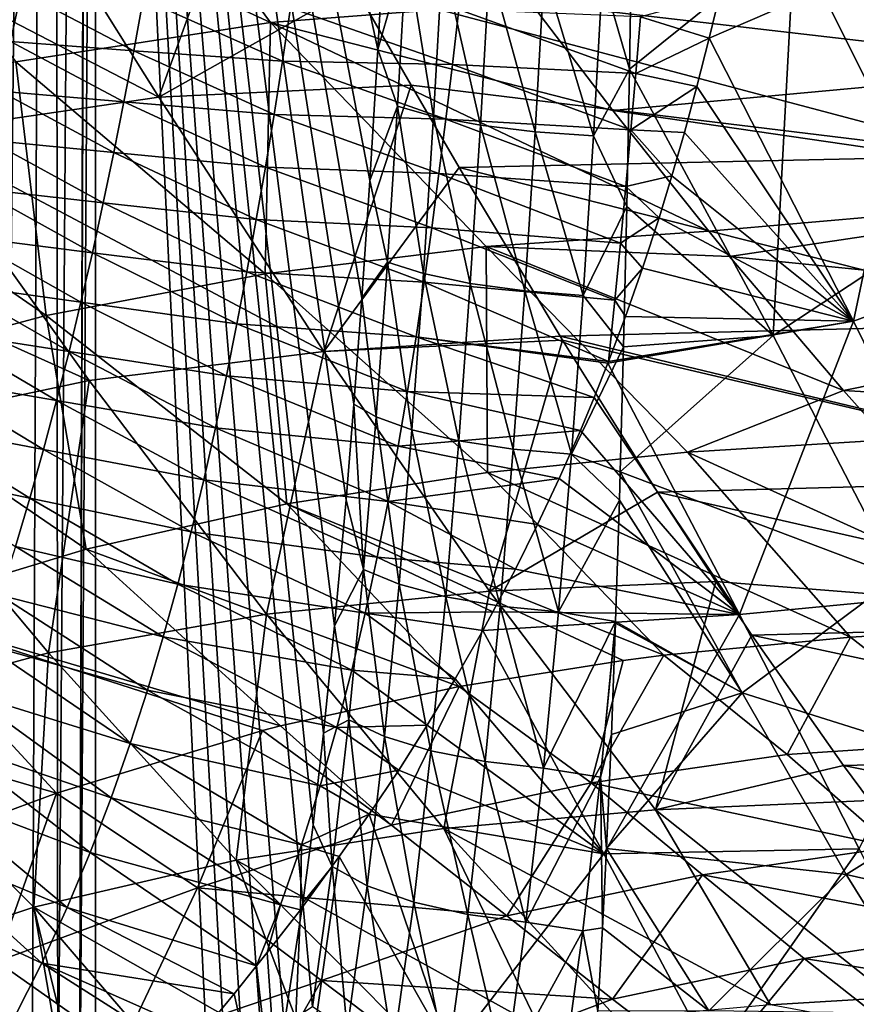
# Model space of a CAD drawing. Header units: metres. Extents: x -105 to 105, y -117 to 62.
# Tile 322 of 382: x 24.43 to 30.14, y -13.94 to -7.22. Entities that reach past the tile are written whole.
import ezdxf

# ---------------------------------------------------------------- set-up
doc = ezdxf.new("R2010")
doc.units = ezdxf.units.M
doc.layers.add('solid_509432_AD150_SW0001_01', color=7, linetype='CONTINUOUS')

msp = doc.modelspace()

# ---------------------------------------------------------------- linework, layer by layer
at = {"layer": 'solid_509432_AD150_SW0001_01'}
for points in [[(24.247339, 18.997387, 3.718871), (24.659927, 18.974371, 4.334177), (24.314623, -14.112685, 3.801828)], [(24.659927, 18.974371, 4.334177), (24.513519, -14.56144, 4.082162), (24.314623, -14.112685, 3.801828)], [(24.659927, 18.974371, 4.334177), (24.687784, -15.03554, 4.388218), (24.513519, -14.56144, 4.082162)], [(24.659927, 18.974371, 4.334177), (24.933788, 18.948616, 5.022625), (24.687784, -15.03554, 4.388218)], [(24.933788, 18.948616, 5.022625), (24.832441, -15.527455, 4.715539), (24.687784, -15.03554, 4.388218)], [(24.933788, 18.948616, 5.022625), (24.93881, 18.947937, 5.040775), (24.832441, -15.527455, 4.715539)], [(24.93881, 18.947937, 5.040775), (24.943733, 18.947256, 5.058951), (24.832441, -15.527455, 4.715539)], [(24.832441, -15.527455, 4.715539), (24.943733, 18.947256, 5.058951), (24.943733, 1.45925, 5.058951)], [(24.832441, -15.527455, 4.715539), (24.943733, 1.45925, 5.058951), (24.943733, -16.028759, 5.058951)], [(25.778952, -15.805545, 8.176036), (24.943733, -16.028759, 5.058951), (24.943733, 1.45925, 5.058951)], [(25.895687, -15.508703, 8.611695), (25.778952, -15.805545, 8.176036), (24.943733, 1.45925, 5.058951)], [(26.004684, -15.151433, 9.018476), (25.895687, -15.508703, 8.611695), (24.943733, 1.45925, 5.058951)], [(26.114771, -14.694721, 9.429327), (26.004684, -15.151433, 9.018476), (24.943733, 1.45925, 5.058951)], [(26.231422, -14.087435, 9.864674), (26.114771, -14.694721, 9.429327), (24.943733, 1.45925, 5.058951)], [(26.359917, -13.250351, 10.344225), (26.231422, -14.087435, 9.864674), (24.943733, 1.45925, 5.058951)], [(26.429111, -12.717813, 10.602464), (26.359917, -13.250351, 10.344225), (24.943733, 1.45925, 5.058951)], [(26.501348, -12.093252, 10.872055), (26.429111, -12.717813, 10.602464), (24.943733, 1.45925, 5.058951)], [(26.576569, -11.360358, 11.152777), (26.501348, -12.093252, 10.872055), (24.943733, 1.45925, 5.058951)], [(26.654648, -10.500902, 11.444173), (26.576569, -11.360358, 11.152777), (24.943733, 1.45925, 5.058951)], [(26.708025, -9.848174, 11.643378), (26.654648, -10.500902, 11.444173), (24.943733, 1.45925, 5.058951)], [(26.762272, -9.124187, 11.845836), (26.708025, -9.848174, 11.643378), (24.943733, 1.45925, 5.058951)], [(26.817308, -8.319231, 12.051229), (26.762272, -9.124187, 11.845836), (24.943733, 1.45925, 5.058951)], [(26.87257, -7.424845, 12.257475), (26.817308, -8.319231, 12.051229), (24.943733, 1.45925, 5.058951)], [(26.926561, -6.455639, 12.458967), (26.87257, -7.424845, 12.257475), (24.943733, 1.45925, 5.058951)], [(24.912556, -5.581485, -12.297625), (23.179106, -5.875553, -12.277843), (26.140093, -7.240955, -11.495845)], [(24.912556, -5.581485, -12.297625), (26.140093, -7.240955, -11.495845), (27.91234, -7.104265, -11.529816)], [(23.179106, -5.875553, -12.277843), (24.401459, -7.510242, -11.472108), (26.140093, -7.240955, -11.495845)], [(24.251904, -5.955356, -15.313056), (26.063683, -5.855721, -15.315308), (25.375866, -7.751389, -14.58746)], [(25.375866, -7.751389, -14.58746), (26.063683, -5.855721, -15.315308), (26.711332, -6.998131, -14.882732)], [(22.486572, -6.252821, -15.307288), (24.251904, -5.955356, -15.313056), (25.375866, -7.751389, -14.58746)], [(30.991915, -6.136744, 13.342128), (30.700216, -8.635077, 12.676415), (29.716213, -6.651552, 13.379395)], [(22.486572, -6.252821, -15.307288), (25.375866, -7.751389, -14.58746), (23.693811, -7.99663, -14.583633)], [(27.067966, -6.739946, 12.780002), (26.87257, -7.424845, 12.257475), (26.926561, -6.455639, 12.458967)], [(27.91234, -7.104265, -11.529816), (31.703619, -7.543305, -11.282749), (31.14443, -6.648873, -11.786698)], [(28.588461, -7.561151, 13.351109), (29.716213, -6.651552, 13.379395), (29.569454, -9.378055, 12.669567)], [(28.6028, -6.724628, 13.528377), (29.716213, -6.651552, 13.379395), (28.588461, -7.561151, 13.351109)], [(29.569454, -9.378055, 12.669567), (29.716213, -6.651552, 13.379395), (30.700216, -8.635077, 12.676415)], [(29.133053, -7.348955, 16.309488), (30.11698, -9.279971, 15.733515), (30.664425, -6.686245, 16.249662)], [(29.202406, -7.057682, 16.354784), (29.133053, -7.348955, 16.309488), (30.664425, -6.686245, 16.249662)], [(30.11698, -9.279971, 15.733515), (31.633417, -8.723584, 15.646449), (30.664425, -6.686245, 16.249662)], [(27.067966, -6.739946, 12.780002), (27.006508, -7.812159, 12.550634), (26.87257, -7.424845, 12.257475)], [(27.25181, -7.882557, 12.859963), (27.006508, -7.812159, 12.550634), (27.067966, -6.739946, 12.780002)], [(27.313629, -6.802713, 13.090681), (27.25181, -7.882557, 12.859963), (27.067966, -6.739946, 12.780002)], [(28.4056, -6.920795, 13.506411), (28.6028, -6.724628, 13.528377), (28.588461, -7.561151, 13.351109)], [(27.572231, -7.942511, 13.09352), (27.25181, -7.882557, 12.859963), (27.313629, -6.802713, 13.090681)], [(27.634359, -6.856167, 13.325388), (27.572231, -7.942511, 13.09352), (27.313629, -6.802713, 13.090681)], [(27.944872, -7.987735, 13.234612), (27.572231, -7.942511, 13.09352), (27.634359, -6.856167, 13.325388)], [(28.007233, -6.896488, 13.467346), (27.944872, -7.987735, 13.234612), (27.634359, -6.856167, 13.325388)], [(28.3431, -8.014997, 13.273152), (27.944872, -7.987735, 13.234612), (28.007233, -6.896488, 13.467346)], [(28.4056, -6.920795, 13.506411), (28.3431, -8.014997, 13.273152), (28.007233, -6.896488, 13.467346)], [(28.4056, -6.920795, 13.506411), (28.588461, -7.561151, 13.351109), (28.3431, -8.014997, 13.273152)], [(24.365026, -7.372165, 19.240442), (24.436352, -7.029585, 19.279219), (23.80459, -6.98929, 20.421886)], [(26.711332, -6.998131, -14.882732), (30.48715, -6.935239, -14.914065), (31.058466, -8.151761, -14.35322)], [(25.205456, -7.434329, 18.224886), (24.436352, -7.029585, 19.279219), (24.365026, -7.372165, 19.240442)], [(25.205456, -7.434329, 18.224886), (25.269499, -7.080989, 18.274408), (24.436352, -7.029585, 19.279219)], [(25.375866, -7.751389, -14.58746), (26.711332, -6.998131, -14.882732), (27.098066, -7.669562, -14.586651)], [(27.098066, -7.669562, -14.586651), (26.711332, -6.998131, -14.882732), (31.058466, -8.151761, -14.35322)], [(26.219999, -7.50652, 17.384043), (25.269499, -7.080989, 18.274408), (25.205456, -7.434329, 18.224886)], [(26.219999, -7.50652, 17.384043), (26.274944, -7.141394, 17.442638), (25.269499, -7.080989, 18.274408)], [(26.140093, -7.240955, -11.495845), (28.476379, -7.842061, -11.089618), (27.91234, -7.104265, -11.529816)], [(27.91234, -7.104265, -11.529816), (28.476379, -7.842061, -11.089618), (31.703619, -7.543305, -11.282749)], [(28.663479, -7.203907, 16.421227), (29.133053, -7.348955, 16.309488), (29.202406, -7.057682, 16.354784)], [(27.380075, -7.528093, 16.757576), (26.274944, -7.141394, 17.442638), (26.219999, -7.50652, 17.384043)], [(27.380075, -7.528093, 16.757576), (27.423813, -7.153748, 16.822418), (26.274944, -7.141394, 17.442638)], [(28.631422, -7.589209, 16.351894), (27.423813, -7.153748, 16.822418), (27.380075, -7.528093, 16.757576)], [(28.631422, -7.589209, 16.351894), (28.663479, -7.203907, 16.421227), (27.423813, -7.153748, 16.822418)], [(26.140093, -7.240955, -11.495845), (24.401459, -7.510242, -11.472108), (26.103125, -8.957283, -10.46234)], [(26.140093, -7.240955, -11.495845), (26.103125, -8.957283, -10.46234), (27.61042, -8.771396, -10.487656)], [(26.140093, -7.240955, -11.495845), (29.130793, -8.666686, -10.522226), (28.476379, -7.842061, -11.089618)], [(26.140093, -7.240955, -11.495845), (27.61042, -8.771396, -10.487656), (29.130793, -8.666686, -10.522226)], [(28.631422, -7.589209, 16.351894), (29.133053, -7.348955, 16.309488), (28.663479, -7.203907, 16.421227)], [(25.138929, -7.783831, 18.174137), (24.365026, -7.372165, 19.240442), (24.29073, -7.710501, 19.200846)], [(25.138929, -7.783831, 18.174137), (25.205456, -7.434329, 18.224886), (24.365026, -7.372165, 19.240442)], [(28.631422, -7.589209, 16.351894), (29.049187, -7.67948, 16.258163), (29.133053, -7.348955, 16.309488)], [(29.049187, -7.67948, 16.258163), (30.11698, -9.279971, 15.733515), (29.133053, -7.348955, 16.309488)], [(26.163086, -7.868729, 17.323938), (25.205456, -7.434329, 18.224886), (25.138929, -7.783831, 18.174137)], [(26.163086, -7.868729, 17.323938), (26.219999, -7.50652, 17.384043), (25.205456, -7.434329, 18.224886)], [(27.006508, -7.812159, 12.550634), (26.817308, -8.319231, 12.051229), (26.87257, -7.424845, 12.257475)], [(24.401459, -7.510242, -11.472108), (22.697872, -7.924677, -11.455597), (24.60783, -9.240886, -10.443238)], [(24.401459, -7.510242, -11.472108), (24.60783, -9.240886, -10.443238), (26.103125, -8.957283, -10.46234)], [(27.334946, -7.900897, 16.691107), (26.219999, -7.50652, 17.384043), (26.163086, -7.868729, 17.323938)], [(27.334946, -7.900897, 16.691107), (27.380075, -7.528093, 16.757576), (26.219999, -7.50652, 17.384043)], [(28.598507, -7.974728, 16.280939), (27.380075, -7.528093, 16.757576), (27.334946, -7.900897, 16.691107)], [(28.598507, -7.974728, 16.280939), (28.631422, -7.589209, 16.351894), (27.380075, -7.528093, 16.757576)], [(28.3431, -8.014997, 13.273152), (28.588461, -7.561151, 13.351109), (28.570051, -8.498338, 13.131553)], [(28.476379, -7.842061, -11.089618), (32.258148, -8.393882, -10.71899), (31.703619, -7.543305, -11.282749)], [(28.570051, -8.498338, 13.131553), (28.588461, -7.561151, 13.351109), (29.569454, -9.378055, 12.669567)], [(28.598507, -7.974728, 16.280939), (29.049187, -7.67948, 16.258163), (28.631422, -7.589209, 16.351894)], [(25.069807, -8.12995, 18.122137), (24.29073, -7.710501, 19.200846), (24.213448, -8.04494, 19.160316)], [(25.069807, -8.12995, 18.122137), (25.138929, -7.783831, 18.174137), (24.29073, -7.710501, 19.200846)], [(25.375866, -7.751389, -14.58746), (27.098066, -7.669562, -14.586651), (26.502554, -9.486621, -13.654562)], [(26.502554, -9.486621, -13.654562), (27.098066, -7.669562, -14.586651), (27.425598, -8.230401, -14.313723)], [(27.425598, -8.230401, -14.313723), (27.098066, -7.669562, -14.586651), (31.058466, -8.151761, -14.35322)], [(28.598507, -7.974728, 16.280939), (28.964474, -7.992634, 16.209736), (29.049187, -7.67948, 16.258163)], [(28.964474, -7.992634, 16.209736), (30.11698, -9.279971, 15.733515), (29.049187, -7.67948, 16.258163)], [(23.693811, -7.99663, -14.583633), (25.375866, -7.751389, -14.58746), (26.502554, -9.486621, -13.654562)], [(26.10396, -8.228553, 17.262384), (25.138929, -7.783831, 18.174137), (25.069807, -8.12995, 18.122137)], [(26.10396, -8.228553, 17.262384), (26.163086, -7.868729, 17.323938), (25.138929, -7.783831, 18.174137)], [(27.006508, -7.812159, 12.550634), (26.937649, -8.87729, 12.293652), (26.817308, -8.319231, 12.051229)], [(27.182505, -8.956049, 12.601314), (26.937649, -8.87729, 12.293652), (27.006508, -7.812159, 12.550634)], [(27.25181, -7.882557, 12.859963), (27.182505, -8.956049, 12.601314), (27.006508, -7.812159, 12.550634)], [(28.476379, -7.842061, -11.089618), (29.130793, -8.666686, -10.522226), (32.258148, -8.393882, -10.71899)], [(22.697872, -7.924677, -11.455597), (23.129642, -9.637107, -10.427857), (24.60783, -9.240886, -10.443238)], [(27.288076, -8.272681, 16.623114), (26.163086, -7.868729, 17.323938), (26.10396, -8.228553, 17.262384)], [(27.288076, -8.272681, 16.623114), (27.334946, -7.900897, 16.691107), (26.163086, -7.868729, 17.323938)], [(27.502546, -9.023124, 12.83345), (27.182505, -8.956049, 12.601314), (27.25181, -7.882557, 12.859963)], [(27.572231, -7.942511, 13.09352), (27.502546, -9.023124, 12.83345), (27.25181, -7.882557, 12.859963)], [(28.564262, -8.361, 16.20849), (27.334946, -7.900897, 16.691107), (27.288076, -8.272681, 16.623114)], [(28.564262, -8.361, 16.20849), (28.598507, -7.974728, 16.280939), (27.334946, -7.900897, 16.691107)], [(22.059029, -8.404515, -14.577711), (23.693811, -7.99663, -14.583633), (24.901556, -9.684456, -13.652474)], [(23.693811, -7.99663, -14.583633), (26.502554, -9.486621, -13.654562), (24.901556, -9.684456, -13.652474)], [(27.874899, -9.073718, 12.97347), (27.502546, -9.023124, 12.83345), (27.572231, -7.942511, 13.09352)], [(27.944872, -7.987735, 13.234612), (27.874899, -9.073718, 12.97347), (27.572231, -7.942511, 13.09352)], [(28.272953, -9.104218, 13.011365), (27.874899, -9.073718, 12.97347), (27.944872, -7.987735, 13.234612)], [(28.3431, -8.014997, 13.273152), (28.272953, -9.104218, 13.011365), (27.944872, -7.987735, 13.234612)], [(28.564262, -8.361, 16.20849), (28.878878, -8.288523, 16.164394), (28.598507, -7.974728, 16.280939)], [(28.598507, -7.974728, 16.280939), (28.878878, -8.288523, 16.164394), (28.964474, -7.992634, 16.209736)], [(28.964474, -7.992634, 16.209736), (28.878878, -8.288523, 16.164394), (30.11698, -9.279971, 15.733515)], [(24.997936, -8.473094, 18.068918), (24.213448, -8.04494, 19.160316), (24.133144, -8.375784, 19.118797)], [(24.997936, -8.473094, 18.068918), (25.069807, -8.12995, 18.122137), (24.213448, -8.04494, 19.160316)], [(28.3431, -8.014997, 13.273152), (28.570051, -8.498338, 13.131553), (28.272953, -9.104218, 13.011365)], [(26.042332, -8.586483, 17.199472), (25.069807, -8.12995, 18.122137), (24.997936, -8.473094, 18.068918)], [(26.042332, -8.586483, 17.199472), (26.10396, -8.228553, 17.262384), (25.069807, -8.12995, 18.122137)], [(27.425598, -8.230401, -14.313723), (31.058466, -8.151761, -14.35322), (31.616196, -9.295052, -13.716521)], [(27.239031, -8.643997, 16.553728), (26.10396, -8.228553, 17.262384), (26.042332, -8.586483, 17.199472)], [(27.239031, -8.643997, 16.553728), (27.288076, -8.272681, 16.623114), (26.10396, -8.228553, 17.262384)], [(26.502554, -9.486621, -13.654562), (27.425598, -8.230401, -14.313723), (28.115845, -9.383432, -13.671699)], [(28.115845, -9.383432, -13.671699), (27.425598, -8.230401, -14.313723), (31.616196, -9.295052, -13.716521)], [(26.937649, -8.87729, 12.293652), (26.762272, -9.124187, 11.845836), (26.817308, -8.319231, 12.051229)], [(28.528084, -8.748592, 16.134712), (27.288076, -8.272681, 16.623114), (27.239031, -8.643997, 16.553728)], [(28.528084, -8.748592, 16.134712), (28.564262, -8.361, 16.20849), (27.288076, -8.272681, 16.623114)], [(28.564262, -8.361, 16.20849), (28.791174, -8.574027, 16.121132), (28.878878, -8.288523, 16.164394)], [(28.878878, -8.288523, 16.164394), (28.791174, -8.574027, 16.121132), (30.11698, -9.279971, 15.733515)], [(24.923149, -8.813586, 18.014534), (24.133144, -8.375784, 19.118797), (24.049772, -8.703252, 19.076267)], [(24.923149, -8.813586, 18.014534), (24.997936, -8.473094, 18.068918), (24.133144, -8.375784, 19.118797)], [(28.528084, -8.748592, 16.134712), (28.791174, -8.574027, 16.121132), (28.564262, -8.361, 16.20849)], [(29.130793, -8.666686, -10.522226), (29.271648, -8.839108, -10.392326), (32.258148, -8.393882, -10.71899)], [(29.271648, -8.839108, -10.392326), (32.809746, -9.196153, -10.099157), (32.258148, -8.393882, -10.71899)], [(22.059029, -8.404515, -14.577711), (24.901556, -9.684456, -13.652474), (23.340736, -10.014997, -13.648983)], [(25.97788, -8.942934, 17.135319), (24.997936, -8.473094, 18.068918), (24.923149, -8.813586, 18.014534)], [(25.97788, -8.942934, 17.135319), (26.042332, -8.586483, 17.199472), (24.997936, -8.473094, 18.068918)], [(28.272953, -9.104218, 13.011365), (28.570051, -8.498338, 13.131553), (28.548664, -9.456409, 12.880988)], [(28.570051, -8.498338, 13.131553), (29.569454, -9.378055, 12.669567), (28.548664, -9.456409, 12.880988)], [(27.187338, -9.015324, 16.483097), (26.042332, -8.586483, 17.199472), (25.97788, -8.942934, 17.135319)], [(27.187338, -9.015324, 16.483097), (27.239031, -8.643997, 16.553728), (26.042332, -8.586483, 17.199472)], [(28.528084, -8.748592, 16.134712), (28.677908, -8.918945, 16.069759), (28.791174, -8.574027, 16.121132)], [(28.791174, -8.574027, 16.121132), (28.677908, -8.918945, 16.069759), (30.11698, -9.279971, 15.733515)], [(28.489325, -9.138034, 16.059765), (27.239031, -8.643997, 16.553728), (27.187338, -9.015324, 16.483097)], [(28.489325, -9.138034, 16.059765), (28.528084, -8.748592, 16.134712), (27.239031, -8.643997, 16.553728)], [(27.61042, -8.771396, -10.487656), (29.271648, -8.839108, -10.392326), (29.130793, -8.666686, -10.522226)], [(29.569454, -9.378055, 12.669567), (30.700216, -8.635077, 12.676415), (30.423359, -11.026204, 11.847873)], [(24.845268, -9.151726, 17.959099), (24.049772, -8.703252, 19.076267), (23.963287, -9.027526, 19.032764)], [(24.845268, -9.151726, 17.959099), (24.923149, -8.813586, 18.014534), (24.049772, -8.703252, 19.076267)], [(30.11698, -9.279971, 15.733515), (31.023096, -11.121319, 15.033813), (31.633417, -8.723584, 15.646449)], [(27.61042, -8.771396, -10.487656), (26.103125, -8.957283, -10.46234), (27.621107, -10.31326, -9.249307)], [(27.61042, -8.771396, -10.487656), (30.048767, -9.753835, -9.627274), (29.271648, -8.839108, -10.392326)], [(27.61042, -8.771396, -10.487656), (28.985977, -10.173913, -9.276469), (30.048767, -9.753835, -9.627274)], [(27.61042, -8.771396, -10.487656), (27.621107, -10.31326, -9.249307), (28.985977, -10.173913, -9.276469)], [(28.489325, -9.138034, 16.059765), (28.677908, -8.918945, 16.069759), (28.528084, -8.748592, 16.134712)], [(25.910269, -9.298323, 17.070099), (24.923149, -8.813586, 18.014534), (24.845268, -9.151726, 17.959099)], [(25.910269, -9.298323, 17.070099), (25.97788, -8.942934, 17.135319), (24.923149, -8.813586, 18.014534)], [(29.271648, -8.839108, -10.392326), (30.048767, -9.753835, -9.627274), (32.809746, -9.196153, -10.099157)], [(26.937649, -8.87729, 12.293652), (26.860279, -9.933076, 12.004898), (26.762272, -9.124187, 11.845836)], [(27.104548, -10.021556, 12.310375), (26.860279, -9.933076, 12.004898), (26.937649, -8.87729, 12.293652)], [(27.182505, -8.956049, 12.601314), (27.104548, -10.021556, 12.310375), (26.937649, -8.87729, 12.293652)], [(28.489325, -9.138034, 16.059765), (28.561495, -9.249429, 16.021711), (28.677908, -8.918945, 16.069759)], [(28.677908, -8.918945, 16.069759), (28.561495, -9.249429, 16.021711), (30.11698, -9.279971, 15.733515)], [(26.103125, -8.957283, -10.46234), (24.60783, -9.240886, -10.443238), (26.251514, -10.52809, -9.223977)], [(27.132492, -9.387169, 16.411417), (25.97788, -8.942934, 17.135319), (25.910269, -9.298323, 17.070099)], [(27.132492, -9.387169, 16.411417), (27.187338, -9.015324, 16.483097), (25.97788, -8.942934, 17.135319)], [(26.103125, -8.957283, -10.46234), (26.251514, -10.52809, -9.223977), (27.621107, -10.31326, -9.249307)], [(27.424091, -10.096909, 12.540652), (27.104548, -10.021556, 12.310375), (27.182505, -8.956049, 12.601314)], [(27.502546, -9.023124, 12.83345), (27.424091, -10.096909, 12.540652), (27.182505, -8.956049, 12.601314)], [(24.76408, -9.487825, 17.902765), (23.963287, -9.027526, 19.032764), (23.873621, -9.348792, 18.988356)], [(24.76408, -9.487825, 17.902765), (24.845268, -9.151726, 17.959099), (23.963287, -9.027526, 19.032764)], [(27.132492, -9.387169, 16.411417), (28.445847, -9.556923, 15.978297), (27.187338, -9.015324, 16.483097)], [(28.489325, -9.138034, 16.059765), (27.187338, -9.015324, 16.483097), (28.445847, -9.556923, 15.978297)], [(27.796068, -10.153748, 12.679269), (27.424091, -10.096909, 12.540652), (27.502546, -9.023124, 12.83345)], [(27.874899, -9.073718, 12.97347), (27.796068, -10.153748, 12.679269), (27.502546, -9.023124, 12.83345)], [(28.193895, -10.188011, 12.716318), (27.796068, -10.153748, 12.679269), (27.874899, -9.073718, 12.97347)], [(28.272953, -9.104218, 13.011365), (28.193895, -10.188011, 12.716318), (27.874899, -9.073718, 12.97347)], [(26.860279, -9.933076, 12.004898), (26.708025, -9.848174, 11.643378), (26.762272, -9.124187, 11.845836)], [(28.272953, -9.104218, 13.011365), (28.548664, -9.456409, 12.880988), (28.193895, -10.188011, 12.716318)], [(28.489325, -9.138034, 16.059765), (28.445847, -9.556923, 15.978297), (28.561495, -9.249429, 16.021711)], [(25.839098, -9.65309, 17.004021), (24.845268, -9.151726, 17.959099), (24.76408, -9.487825, 17.902765)], [(25.839098, -9.65309, 17.004021), (25.910269, -9.298323, 17.070099), (24.845268, -9.151726, 17.959099)], [(30.048767, -9.753835, -9.627274), (33.361004, -9.948115, -9.425392), (32.809746, -9.196153, -10.099157)], [(24.60783, -9.240886, -10.443238), (23.129642, -9.637107, -10.427857), (24.880379, -10.83592, -9.197948)], [(24.60783, -9.240886, -10.443238), (24.880379, -10.83592, -9.197948), (26.251514, -10.52809, -9.223977)], [(28.561495, -9.249429, 16.021711), (28.445847, -9.556923, 15.978297), (30.11698, -9.279971, 15.733515)], [(27.073927, -9.760073, 16.338915), (25.910269, -9.298323, 17.070099), (25.839098, -9.65309, 17.004021)], [(27.073927, -9.760073, 16.338915), (27.132492, -9.387169, 16.411417), (25.910269, -9.298323, 17.070099)], [(28.115845, -9.383432, -13.671699), (31.616196, -9.295052, -13.716521), (32.160118, -10.357281, -13.012868)], [(28.441925, -9.56701, 15.976897), (29.339453, -11.28398, 15.355309), (30.11698, -9.279971, 15.733515)], [(28.445847, -9.556923, 15.978297), (28.441925, -9.56701, 15.976897), (30.11698, -9.279971, 15.733515)], [(29.339453, -11.28398, 15.355309), (31.023096, -11.121319, 15.033813), (30.11698, -9.279971, 15.733515)], [(24.679258, -9.822272, 17.845785), (23.873621, -9.348792, 18.988356), (23.780632, -9.667306, 18.943214)], [(24.679258, -9.822272, 17.845785), (24.76408, -9.487825, 17.902765), (23.873621, -9.348792, 18.988356)], [(26.502554, -9.486621, -13.654562), (28.115845, -9.383432, -13.671699), (28.132793, -9.41118, -13.654791)], [(27.073927, -9.760073, 16.338915), (28.348862, -9.800624, 15.944962), (27.132492, -9.387169, 16.411417)], [(27.132492, -9.387169, 16.411417), (28.441925, -9.56701, 15.976897), (28.445847, -9.556923, 15.978297)], [(27.132492, -9.387169, 16.411417), (28.348862, -9.800624, 15.944962), (28.441925, -9.56701, 15.976897)], [(28.132793, -9.41118, -13.654791), (28.115845, -9.383432, -13.671699), (32.160118, -10.357281, -13.012868)], [(29.569454, -9.378055, 12.669567), (28.526451, -10.308837, 12.632153), (28.548664, -9.456409, 12.880988)], [(29.569454, -9.378055, 12.669567), (30.423359, -11.026204, 11.847873), (28.526451, -10.308837, 12.632153)], [(26.502554, -9.486621, -13.654562), (28.132793, -9.41118, -13.654791), (27.633121, -11.122849, -12.509491)], [(27.633121, -11.122849, -12.509491), (28.132793, -9.41118, -13.654791), (28.780828, -10.448057, -12.967383)], [(28.780828, -10.448057, -12.967383), (28.132793, -9.41118, -13.654791), (32.160118, -10.357281, -13.012868)], [(28.193895, -10.188011, 12.716318), (28.548664, -9.456409, 12.880988), (28.526451, -10.308837, 12.632153)], [(25.763824, -10.007744, 16.937401), (24.76408, -9.487825, 17.902765), (24.679258, -9.822272, 17.845785)], [(25.763824, -10.007744, 16.937401), (25.839098, -9.65309, 17.004021), (24.76408, -9.487825, 17.902765)], [(24.901556, -9.684456, -13.652474), (26.502554, -9.486621, -13.654562), (26.111532, -11.280817, -12.508864)], [(26.502554, -9.486621, -13.654562), (27.633121, -11.122849, -12.509491), (26.111532, -11.280817, -12.508864)], [(28.348862, -9.800624, 15.944962), (29.339453, -11.28398, 15.355309), (28.441925, -9.56701, 15.976897)], [(23.129642, -9.637107, -10.427857), (23.521235, -11.248078, -9.173247), (24.880379, -10.83592, -9.197948)], [(24.590431, -10.155431, 17.788498), (23.780632, -9.667306, 18.943214), (23.684153, -9.983284, 18.897581)], [(24.590431, -10.155431, 17.788498), (24.679258, -9.822272, 17.845785), (23.780632, -9.667306, 18.943214)], [(27.010904, -10.134628, 16.265915), (25.839098, -9.65309, 17.004021), (25.763824, -10.007744, 16.937401)], [(27.010904, -10.134628, 16.265915), (27.073927, -9.760073, 16.338915), (25.839098, -9.65309, 17.004021)], [(23.340736, -10.014997, -13.648983), (24.901556, -9.684456, -13.652474), (24.623247, -11.544942, -12.507442)], [(24.901556, -9.684456, -13.652474), (26.111532, -11.280817, -12.508864), (24.623247, -11.544942, -12.507442)], [(27.010904, -10.134628, 16.265915), (28.254005, -10.027913, 15.914858), (27.073927, -9.760073, 16.338915)], [(27.073927, -9.760073, 16.338915), (28.254005, -10.027913, 15.914858), (28.348862, -9.800624, 15.944962)], [(28.254005, -10.027913, 15.914858), (29.339453, -11.28398, 15.355309), (28.348862, -9.800624, 15.944962)], [(28.985977, -10.173913, -9.276469), (30.349806, -10.090739, -9.30895), (30.048767, -9.753835, -9.627274)], [(30.048767, -9.753835, -9.627274), (30.349806, -10.090739, -9.30895), (33.361004, -9.948115, -9.425392)], [(25.683832, -10.362792, 16.870636), (24.679258, -9.822272, 17.845785), (24.590431, -10.155431, 17.788498)], [(25.683832, -10.362792, 16.870636), (25.763824, -10.007744, 16.937401), (24.679258, -9.822272, 17.845785)], [(26.772947, -10.976434, 11.678978), (26.654648, -10.500902, 11.444173), (26.708025, -9.848174, 11.643378)], [(26.860279, -9.933076, 12.004898), (26.772947, -10.976434, 11.678978), (26.708025, -9.848174, 11.643378)], [(27.016432, -11.076417, 11.981521), (26.772947, -10.976434, 11.678978), (26.860279, -9.933076, 12.004898)], [(27.104548, -10.021556, 12.310375), (27.016432, -11.076417, 11.981521), (26.860279, -9.933076, 12.004898)], [(23.340736, -10.014997, -13.648983), (24.623247, -11.544942, -12.507442), (23.178528, -11.93329, -12.50529)], [(24.497143, -10.487696, 17.7313), (23.684153, -9.983284, 18.897581), (23.583969, -10.296974, 18.851765)], [(24.497143, -10.487696, 17.7313), (24.590431, -10.155431, 17.788498), (23.684153, -9.983284, 18.897581)], [(26.942574, -10.511456, 16.192812), (25.763824, -10.007744, 16.937401), (25.683832, -10.362792, 16.870636)], [(26.942574, -10.511456, 16.192812), (27.010904, -10.134628, 16.265915), (25.763824, -10.007744, 16.937401)], [(27.010904, -10.134628, 16.265915), (28.109831, -10.354751, 15.873497), (28.254005, -10.027913, 15.914858)], [(27.335304, -11.161565, 12.209298), (27.016432, -11.076417, 11.981521), (27.104548, -10.021556, 12.310375)], [(27.424091, -10.096909, 12.540652), (27.335304, -11.161565, 12.209298), (27.104548, -10.021556, 12.310375)], [(28.254005, -10.027913, 15.914858), (28.109831, -10.354751, 15.873497), (29.339453, -11.28398, 15.355309)], [(26.942574, -10.511456, 16.192812), (28.109831, -10.354751, 15.873497), (27.010904, -10.134628, 16.265915)], [(27.706778, -11.225794, 12.346029), (27.335304, -11.161565, 12.209298), (27.424091, -10.096909, 12.540652)], [(27.796068, -10.153748, 12.679269), (27.706778, -11.225794, 12.346029), (27.424091, -10.096909, 12.540652)], [(28.985977, -10.173913, -9.276469), (31.569841, -11.350128, -7.893191), (30.349806, -10.090739, -9.30895)], [(25.598383, -10.718769, 16.804192), (24.590431, -10.155431, 17.788498), (24.497143, -10.487696, 17.7313)], [(25.598383, -10.718769, 16.804192), (25.683832, -10.362792, 16.870636), (24.590431, -10.155431, 17.788498)], [(28.985977, -10.173913, -9.276469), (27.621107, -10.31326, -9.249307), (30.098204, -11.436735, -7.854727)], [(28.1043, -11.264511, 12.381943), (27.706778, -11.225794, 12.346029), (27.796068, -10.153748, 12.679269)], [(28.193895, -10.188011, 12.716318), (28.1043, -11.264511, 12.381943), (27.796068, -10.153748, 12.679269)], [(28.193895, -10.188011, 12.716318), (28.520899, -10.501475, 12.572148), (28.1043, -11.264511, 12.381943)], [(28.193895, -10.188011, 12.716318), (28.526451, -10.308837, 12.632153), (28.520899, -10.501475, 12.572148)], [(28.985977, -10.173913, -9.276469), (30.098204, -11.436735, -7.854727), (31.569841, -11.350128, -7.893191)], [(24.398682, -10.81965, 17.674778), (24.497143, -10.487696, 17.7313), (23.583969, -10.296974, 18.851765)], [(27.621107, -10.31326, -9.249307), (26.251514, -10.52809, -9.223977), (28.822948, -11.561461, -7.821142)], [(27.621107, -10.31326, -9.249307), (28.822948, -11.561461, -7.821142), (30.098204, -11.436735, -7.854727)], [(28.520899, -10.501475, 12.572148), (28.526451, -10.308837, 12.632153), (29.357149, -11.818768, 11.826713)], [(30.423359, -11.026204, 11.847873), (29.357149, -11.818768, 11.826713), (28.526451, -10.308837, 12.632153)], [(26.867971, -10.891191, 16.120075), (25.683832, -10.362792, 16.870636), (25.598383, -10.718769, 16.804192)], [(26.867971, -10.891191, 16.120075), (26.942574, -10.511456, 16.192812), (25.683832, -10.362792, 16.870636)], [(26.942574, -10.511456, 16.192812), (27.962025, -10.669385, 15.836162), (28.109831, -10.354751, 15.873497)], [(28.109831, -10.354751, 15.873497), (27.962025, -10.669385, 15.836162), (29.339453, -11.28398, 15.355309)], [(28.780828, -10.448057, -12.967383), (32.160118, -10.357281, -13.012868), (32.693146, -11.33754, -12.247749)], [(27.633121, -11.122849, -12.509491), (28.780828, -10.448057, -12.967383), (29.178682, -11.058625, -12.506165)], [(29.178682, -11.058625, -12.506165), (28.780828, -10.448057, -12.967383), (32.693146, -11.33754, -12.247749)], [(25.506426, -11.076343, 16.738726), (24.497143, -10.487696, 17.7313), (24.398682, -10.81965, 17.674778)], [(25.506426, -11.076343, 16.738726), (25.598383, -10.718769, 16.804192), (24.497143, -10.487696, 17.7313)], [(26.251514, -10.52809, -9.223977), (24.880379, -10.83592, -9.197948), (27.426382, -11.775318, -7.777857)], [(26.251514, -10.52809, -9.223977), (28.546217, -11.596734, -7.81327), (28.822948, -11.561461, -7.821142)], [(26.251514, -10.52809, -9.223977), (27.426382, -11.775318, -7.777857), (28.546217, -11.596734, -7.81327)], [(26.772947, -10.976434, 11.678978), (26.576569, -11.360358, 11.152777), (26.654648, -10.500902, 11.444173)], [(26.867971, -10.891191, 16.120075), (27.81094, -10.972636, 15.802824), (26.942574, -10.511456, 16.192812)], [(26.942574, -10.511456, 16.192812), (27.81094, -10.972636, 15.802824), (27.962025, -10.669385, 15.836162)], [(28.1043, -11.264511, 12.381943), (28.520899, -10.501475, 12.572148), (28.494463, -11.330812, 12.295817)], [(28.494463, -11.330812, 12.295817), (28.520899, -10.501475, 12.572148), (29.357149, -11.818768, 11.826713)], [(27.962025, -10.669385, 15.836162), (27.81094, -10.972636, 15.802824), (29.339453, -11.28398, 15.355309)], [(26.785789, -11.274508, 16.048328), (25.598383, -10.718769, 16.804192), (25.506426, -11.076343, 16.738726)], [(26.785789, -11.274508, 16.048328), (26.867971, -10.891191, 16.120075), (25.598383, -10.718769, 16.804192)], [(25.406851, -11.436117, 16.675035), (24.398682, -10.81965, 17.674778), (24.294304, -11.1518, 17.619644)], [(25.406851, -11.436117, 16.675035), (25.506426, -11.076343, 16.738726), (24.398682, -10.81965, 17.674778)], [(24.880379, -10.83592, -9.197948), (23.521235, -11.248078, -9.173247), (26.206425, -12.042704, -7.734218)], [(24.880379, -10.83592, -9.197948), (26.206425, -12.042704, -7.734218), (27.426382, -11.775318, -7.777857)], [(26.785789, -11.274508, 16.048328), (27.65679, -11.265363, 15.773458), (26.867971, -10.891191, 16.120075)], [(26.867971, -10.891191, 16.120075), (27.65679, -11.265363, 15.773458), (27.81094, -10.972636, 15.802824)], [(26.772947, -10.976434, 11.678978), (26.673603, -12.002456, 11.308217), (26.576569, -11.360358, 11.152777)], [(26.915983, -12.116503, 11.606644), (26.673603, -12.002456, 11.308217), (26.772947, -10.976434, 11.678978)], [(27.016432, -11.076417, 11.981521), (26.915983, -12.116503, 11.606644), (26.772947, -10.976434, 11.678978)], [(27.81094, -10.972636, 15.802824), (27.65679, -11.265363, 15.773458), (29.339453, -11.28398, 15.355309)], [(26.694565, -11.662059, 15.978363), (25.506426, -11.076343, 16.738726), (25.406851, -11.436117, 16.675035)], [(26.694565, -11.662059, 15.978363), (26.785789, -11.274508, 16.048328), (25.506426, -11.076343, 16.738726)], [(27.233917, -12.21363, 11.830914), (26.915983, -12.116503, 11.606644), (27.016432, -11.076417, 11.981521)], [(27.335304, -11.161565, 12.209298), (27.233917, -12.21363, 11.830914), (27.016432, -11.076417, 11.981521)], [(27.633121, -11.122849, -12.509491), (29.178682, -11.058625, -12.506165), (28.76712, -12.615825, -11.154554)], [(28.76712, -12.615825, -11.154554), (29.178682, -11.058625, -12.506165), (29.423977, -11.423876, -12.20724)], [(29.423977, -11.423876, -12.20724), (29.178682, -11.058625, -12.506165), (32.693146, -11.33754, -12.247749)], [(30.423359, -11.026204, 11.847873), (31.151054, -12.383069, 10.940616), (29.357149, -11.818768, 11.826713)], [(25.298527, -11.798634, 16.613934), (24.294304, -11.1518, 17.619644), (24.18325, -11.484599, 17.566626)], [(25.298527, -11.798634, 16.613934), (25.406851, -11.436117, 16.675035), (24.294304, -11.1518, 17.619644)], [(26.111532, -11.280817, -12.508864), (27.633121, -11.122849, -12.509491), (27.322512, -12.744756, -11.154788)], [(27.633121, -11.122849, -12.509491), (28.76712, -12.615825, -11.154554), (27.322512, -12.744756, -11.154788)], [(29.339453, -11.28398, 15.355309), (30.157028, -12.881825, 14.624363), (31.023096, -11.121319, 15.033813)], [(27.604681, -12.286894, 11.965001), (27.233917, -12.21363, 11.830914), (27.335304, -11.161565, 12.209298)], [(27.706778, -11.225794, 12.346029), (27.604681, -12.286894, 11.965001), (27.335304, -11.161565, 12.209298)], [(23.521235, -11.248078, -9.173247), (22.188671, -11.77505, -9.152335), (24.677969, -12.502151, -7.678172)], [(23.521235, -11.248078, -9.173247), (24.677969, -12.502151, -7.678172), (26.084106, -12.074094, -7.729702)], [(23.521235, -11.248078, -9.173247), (26.084106, -12.074094, -7.729702), (26.206425, -12.042704, -7.734218)], [(24.623247, -11.544942, -12.507442), (26.111532, -11.280817, -12.508864), (25.904814, -12.959007, -11.154705)], [(26.111532, -11.280817, -12.508864), (27.322512, -12.744756, -11.154788), (25.904814, -12.959007, -11.154705)], [(26.694565, -11.662059, 15.978363), (27.399555, -11.721154, 15.734208), (26.785789, -11.274508, 16.048328)], [(26.785789, -11.274508, 16.048328), (27.587833, -11.391328, 15.761775), (27.65679, -11.265363, 15.773458)], [(26.785789, -11.274508, 16.048328), (27.399555, -11.721154, 15.734208), (27.587833, -11.391328, 15.761775)], [(27.65679, -11.265363, 15.773458), (27.587833, -11.391328, 15.761775), (29.339453, -11.28398, 15.355309)], [(27.587833, -11.391328, 15.761775), (28.413967, -12.917165, 15.116015), (29.339453, -11.28398, 15.355309)], [(28.001776, -12.331059, 11.99932), (27.604681, -12.286894, 11.965001), (27.706778, -11.225794, 12.346029)], [(28.1043, -11.264511, 12.381943), (28.001776, -12.331059, 11.99932), (27.706778, -11.225794, 12.346029)], [(28.1043, -11.264511, 12.381943), (28.494463, -11.330812, 12.295817), (28.001776, -12.331059, 11.99932)], [(28.413967, -12.917165, 15.116015), (30.157028, -12.881825, 14.624363), (29.339453, -11.28398, 15.355309)], [(28.391556, -12.393463, 11.911769), (28.001776, -12.331059, 11.99932), (28.494463, -11.330812, 12.295817)], [(28.391556, -12.393463, 11.911769), (28.494463, -11.330812, 12.295817), (28.494053, -11.342732, 12.291614)], [(28.391556, -12.393463, 11.911769), (28.494053, -11.342732, 12.291614), (28.465984, -12.102906, 12.008018)], [(28.494053, -11.342732, 12.291614), (29.357149, -11.818768, 11.826713), (28.465984, -12.102906, 12.008018)], [(28.494053, -11.342732, 12.291614), (28.494463, -11.330812, 12.295817), (29.357149, -11.818768, 11.826713)], [(29.423977, -11.423876, -12.20724), (32.693146, -11.33754, -12.247749), (33.219017, -12.236437, -11.425265)], [(31.010323, -12.148945, -6.83734), (31.569841, -11.350128, -7.893191), (30.098204, -11.436735, -7.854727)], [(26.673603, -12.002456, 11.308217), (26.501348, -12.093252, 10.872055), (26.576569, -11.360358, 11.152777)], [(27.399555, -11.721154, 15.734208), (28.413967, -12.917165, 15.116015), (27.587833, -11.391328, 15.761775)], [(28.76712, -12.615825, -11.154554), (29.423977, -11.423876, -12.20724), (30.050425, -12.313509, -11.395073)], [(30.050425, -12.313509, -11.395073), (29.423977, -11.423876, -12.20724), (33.219017, -12.236437, -11.425265)], [(25.180233, -12.164338, 16.556416), (24.18325, -11.484599, 17.566626), (24.06472, -11.818373, 17.516607)], [(25.180233, -12.164338, 16.556416), (25.298527, -11.798634, 16.613934), (24.18325, -11.484599, 17.566626)], [(26.592823, -12.054434, 15.91102), (25.406851, -11.436117, 16.675035), (25.298527, -11.798634, 16.613934)], [(26.592823, -12.054434, 15.91102), (26.694565, -11.662059, 15.978363), (25.406851, -11.436117, 16.675035)], [(30.098204, -11.436735, -7.854727), (28.822948, -11.561461, -7.821142), (29.665859, -12.237764, -6.845856)], [(31.010323, -12.148945, -6.83734), (30.098204, -11.436735, -7.854727), (29.665859, -12.237764, -6.845856)], [(23.178528, -11.93329, -12.50529), (24.623247, -11.544942, -12.507442), (24.524221, -13.280508, -11.154334)], [(24.623247, -11.544942, -12.507442), (25.904814, -12.959007, -11.154705), (24.524221, -13.280508, -11.154334)], [(28.546217, -11.596734, -7.81327), (27.426382, -11.775318, -7.777857), (28.327656, -12.43293, -6.795347)], [(28.327656, -12.43293, -6.795347), (29.665859, -12.237764, -6.845856), (28.822948, -11.561461, -7.821142)], [(28.546217, -11.596734, -7.81327), (28.327656, -12.43293, -6.795347), (28.822948, -11.561461, -7.821142)], [(26.592823, -12.054434, 15.91102), (27.207932, -12.038669, 15.712129), (26.694565, -11.662059, 15.978363)], [(26.694565, -11.662059, 15.978363), (27.207932, -12.038669, 15.712129), (27.399555, -11.721154, 15.734208)], [(27.207932, -12.038669, 15.712129), (28.413967, -12.917165, 15.116015), (27.399555, -11.721154, 15.734208)], [(22.188671, -11.77505, -9.152335), (24.210709, -12.674412, -7.661863), (24.677969, -12.502151, -7.678172)], [(25.050726, -12.533408, 16.503828), (24.06472, -11.818373, 17.516607), (23.937986, -12.153056, 17.470774)], [(25.050726, -12.533408, 16.503828), (25.180233, -12.164338, 16.556416), (24.06472, -11.818373, 17.516607)], [(26.478987, -12.452163, 15.847217), (25.298527, -11.798634, 16.613934), (25.180233, -12.164338, 16.556416)], [(26.478987, -12.452163, 15.847217), (26.592823, -12.054434, 15.91102), (25.298527, -11.798634, 16.613934)], [(27.426382, -11.775318, -7.777857), (26.206425, -12.042704, -7.734218), (26.964516, -12.721531, -6.737953)], [(28.327656, -12.43293, -6.795347), (27.426382, -11.775318, -7.777857), (26.964516, -12.721531, -6.737953)], [(29.357149, -11.818768, 11.826713), (28.432779, -12.879311, 11.681112), (28.465984, -12.102906, 12.008018)], [(29.357149, -11.818768, 11.826713), (30.066973, -13.05831, 10.941252), (28.432779, -12.879311, 11.681112)], [(31.151054, -12.383069, 10.940616), (30.066973, -13.05831, 10.941252), (29.357149, -11.818768, 11.826713)], [(23.178528, -11.93329, -12.50529), (24.524221, -13.280508, -11.154334), (23.188133, -13.727384, -11.153697)], [(26.673603, -12.002456, 11.308217), (26.558975, -13.002483, 10.88042), (26.501348, -12.093252, 10.872055)], [(26.7997, -13.134607, 11.172667), (26.558975, -13.002483, 10.88042), (26.673603, -12.002456, 11.308217)], [(26.915983, -12.116503, 11.606644), (26.7997, -13.134607, 11.172667), (26.673603, -12.002456, 11.308217)], [(26.084106, -12.074094, -7.729702), (24.677969, -12.502151, -7.678172), (25.640547, -13.149222, -6.628148)], [(26.964516, -12.721531, -6.737953), (26.084106, -12.074094, -7.729702), (25.640547, -13.149222, -6.628148)], [(26.206425, -12.042704, -7.734218), (26.084106, -12.074094, -7.729702), (26.964516, -12.721531, -6.737953)], [(26.558975, -13.002483, 10.88042), (26.429111, -12.717813, 10.602464), (26.501348, -12.093252, 10.872055)], [(26.478987, -12.452163, 15.847217), (27.013784, -12.344787, 15.695367), (26.592823, -12.054434, 15.91102)], [(26.592823, -12.054434, 15.91102), (27.013784, -12.344787, 15.695367), (27.207932, -12.038669, 15.712129)], [(27.207932, -12.038669, 15.712129), (27.013784, -12.344787, 15.695367), (28.413967, -12.917165, 15.116015)], [(24.908051, -12.906645, 16.457182), (23.937986, -12.153056, 17.470774), (23.801521, -12.489786, 17.430027)], [(24.908051, -12.906645, 16.457182), (25.050726, -12.533408, 16.503828), (23.937986, -12.153056, 17.470774)], [(26.351295, -12.855739, 15.78841), (25.180233, -12.164338, 16.556416), (25.050726, -12.533408, 16.503828)], [(26.351295, -12.855739, 15.78841), (26.478987, -12.452163, 15.847217), (25.180233, -12.164338, 16.556416)], [(27.116222, -13.247129, 11.391675), (26.7997, -13.134607, 11.172667), (26.915983, -12.116503, 11.606644)], [(27.233917, -12.21363, 11.830914), (27.116222, -13.247129, 11.391675), (26.915983, -12.116503, 11.606644)], [(28.391556, -12.393463, 11.911769), (28.465984, -12.102906, 12.008018), (28.432779, -12.879311, 11.681112)], [(31.010323, -12.148945, -6.83734), (29.665859, -12.237764, -6.845856), (30.389257, -12.870502, -5.78703)], [(27.485924, -13.332006, 11.521791), (27.116222, -13.247129, 11.391675), (27.233917, -12.21363, 11.830914)], [(27.604681, -12.286894, 11.965001), (27.485924, -13.332006, 11.521791), (27.233917, -12.21363, 11.830914)], [(27.882378, -13.38317, 11.553718), (27.485924, -13.332006, 11.521791), (27.604681, -12.286894, 11.965001)], [(28.001776, -12.331059, 11.99932), (27.882378, -13.38317, 11.553718), (27.604681, -12.286894, 11.965001)], [(28.327656, -12.43293, -6.795347), (30.389257, -12.870502, -5.78703), (29.665859, -12.237764, -6.845856)], [(30.050425, -12.313509, -11.395073), (33.219017, -12.236437, -11.425265), (33.742794, -13.05687, -10.546171)], [(26.478987, -12.452163, 15.847217), (26.811886, -12.645763, 15.684301), (27.013784, -12.344787, 15.695367)], [(27.013784, -12.344787, 15.695367), (26.811886, -12.645763, 15.684301), (28.413967, -12.917165, 15.116015)], [(28.391556, -12.393463, 11.911769), (27.882378, -13.38317, 11.553718), (28.001776, -12.331059, 11.99932)], [(28.76712, -12.615825, -11.154554), (30.050425, -12.313509, -11.395073), (30.227737, -12.553175, -11.152898)], [(30.227737, -12.553175, -11.152898), (30.050425, -12.313509, -11.395073), (33.742794, -13.05687, -10.546171)], [(28.327656, -12.43293, -6.795347), (26.964516, -12.721531, -6.737953), (27.752781, -13.340098, -5.664273)], [(29.086792, -13.0612, -5.728237), (28.327656, -12.43293, -6.795347), (27.752781, -13.340098, -5.664273)], [(28.391556, -12.393463, 11.911769), (28.27157, -13.442492, 11.463975), (27.882378, -13.38317, 11.553718)], [(28.391556, -12.393463, 11.911769), (28.405371, -13.422999, 11.424319), (28.27157, -13.442492, 11.463975)], [(29.086792, -13.0612, -5.728237), (30.389257, -12.870502, -5.78703), (28.327656, -12.43293, -6.795347)], [(28.391556, -12.393463, 11.911769), (28.432779, -12.879311, 11.681112), (28.405371, -13.422999, 11.424319)], [(31.151054, -12.383069, 10.940616), (31.753227, -13.437264, 9.994458), (30.066973, -13.05831, 10.941252)], [(24.750839, -13.283264, 16.419121), (23.801521, -12.489786, 17.430027), (23.654829, -12.827098, 17.396654)], [(24.750839, -13.283264, 16.419121), (24.908051, -12.906645, 16.457182), (23.801521, -12.489786, 17.430027)], [(26.351295, -12.855739, 15.78841), (26.811886, -12.645763, 15.684301), (26.478987, -12.452163, 15.847217)], [(24.677969, -12.502151, -7.678172), (24.210709, -12.674412, -7.661863), (24.271584, -13.651765, -6.602743)], [(25.640547, -13.149222, -6.628148), (24.677969, -12.502151, -7.678172), (24.271584, -13.651765, -6.602743)], [(26.207705, -13.265448, 15.735573), (25.050726, -12.533408, 16.503828), (24.908051, -12.906645, 16.457182)], [(26.207705, -13.265448, 15.735573), (26.351295, -12.855739, 15.78841), (25.050726, -12.533408, 16.503828)], [(28.76712, -12.615825, -11.154554), (30.227737, -12.553175, -11.152898), (30.380527, -13.897417, -9.603643)], [(27.322512, -12.744756, -11.154788), (28.76712, -12.615825, -11.154554), (29.551266, -13.947713, -9.603485)], [(28.76712, -12.615825, -11.154554), (30.380527, -13.897417, -9.603643), (29.551266, -13.947713, -9.603485)], [(26.351295, -12.855739, 15.78841), (26.608656, -12.935673, 15.678731), (26.811886, -12.645763, 15.684301)], [(26.811886, -12.645763, 15.684301), (26.608656, -12.935673, 15.678731), (27.365944, -14.272428, 15.03587)], [(26.811886, -12.645763, 15.684301), (27.365944, -14.272428, 15.03587), (28.413967, -12.917165, 15.116015)], [(27.752781, -13.340098, -5.664273), (26.964516, -12.721531, -6.737953), (25.640547, -13.149222, -6.628148)], [(25.904814, -12.959007, -11.154705), (27.322512, -12.744756, -11.154788), (27.97472, -14.103521, -9.6032)], [(26.558975, -13.002483, 10.88042), (26.359917, -13.250351, 10.344225), (26.429111, -12.717813, 10.602464)], [(27.322512, -12.744756, -11.154788), (29.551266, -13.947713, -9.603485), (28.503923, -14.040625, -9.603294)], [(27.322512, -12.744756, -11.154788), (28.503923, -14.040625, -9.603294), (27.97472, -14.103521, -9.6032)], [(24.577341, -13.663259, 16.390703), (23.654829, -12.827098, 17.396654), (23.496775, -13.165153, 17.371563)], [(24.577341, -13.663259, 16.390703), (24.750839, -13.283264, 16.419121), (23.654829, -12.827098, 17.396654)], [(26.207705, -13.265448, 15.735573), (26.344635, -13.298234, 15.67877), (26.351295, -12.855739, 15.78841)], [(26.351295, -12.855739, 15.78841), (26.344635, -13.298234, 15.67877), (26.608656, -12.935673, 15.678731)], [(28.405371, -13.422999, 11.424319), (28.432779, -12.879311, 11.681112), (29.131327, -13.987453, 10.766652)], [(28.413967, -12.917165, 15.116015), (29.155832, -14.310689, 14.374554), (30.157028, -12.881825, 14.624363)], [(30.066973, -13.05831, 10.941252), (29.131327, -13.987453, 10.766652), (28.432779, -12.879311, 11.681112)], [(29.086792, -13.0612, -5.728237), (31.05348, -13.438392, -4.658913), (30.389257, -12.870502, -5.78703)], [(29.155832, -14.310689, 14.374554), (30.871979, -14.301071, 13.797184), (30.157028, -12.881825, 14.624363)], [(24.524221, -13.280508, -11.154334), (25.904814, -12.959007, -11.154705), (26.433723, -14.367699, -9.602933)], [(24.750839, -13.283264, 16.419121), (26.044056, -13.682257, 15.691525), (24.908051, -12.906645, 16.457182)], [(26.207705, -13.265448, 15.735573), (24.908051, -12.906645, 16.457182), (26.044056, -13.682257, 15.691525)], [(25.904814, -12.959007, -11.154705), (27.97472, -14.103521, -9.6032), (27.164288, -14.225765, -9.603058)], [(25.904814, -12.959007, -11.154705), (27.164288, -14.225765, -9.603058), (26.433723, -14.367699, -9.602933)], [(26.248716, -15.475287, 15.101389), (27.365944, -14.272428, 15.03587), (26.608656, -12.935673, 15.678731)], [(26.248716, -15.475287, 15.101389), (26.608656, -12.935673, 15.678731), (26.344635, -13.298234, 15.67877)], [(27.365944, -14.272428, 15.03587), (29.155832, -14.310689, 14.374554), (28.413967, -12.917165, 15.116015)], [(26.558975, -13.002483, 10.88042), (26.424608, -13.962012, 10.378956), (26.359917, -13.250351, 10.344225)], [(26.662691, -14.118166, 10.661347), (26.424608, -13.962012, 10.378956), (26.558975, -13.002483, 10.88042)], [(26.7997, -13.134607, 11.172667), (26.662691, -14.118166, 10.661347), (26.558975, -13.002483, 10.88042)], [(29.086792, -13.0612, -5.728237), (27.752781, -13.340098, -5.664273), (28.473557, -13.90988, -4.521231)], [(29.781097, -13.632122, -4.591033), (29.086792, -13.0612, -5.728237), (28.473557, -13.90988, -4.521231)], [(29.781097, -13.632122, -4.591033), (31.05348, -13.438392, -4.658913), (29.086792, -13.0612, -5.728237)], [(30.066973, -13.05831, 10.941252), (30.659725, -14.010062, 10.02182), (29.131327, -13.987453, 10.766652)], [(31.753227, -13.437264, 9.994458), (30.659725, -14.010062, 10.02182), (30.066973, -13.05831, 10.941252)], [(24.382645, -14.049969, 16.375332), (24.577341, -13.663259, 16.390703), (23.496775, -13.165153, 17.371563)], [(25.640547, -13.149222, -6.628148), (24.271584, -13.651765, -6.602743), (25.119646, -14.248898, -5.490428)], [(26.487051, -13.780592, -5.489337), (25.640547, -13.149222, -6.628148), (25.119646, -14.248898, -5.490428)], [(27.752781, -13.340098, -5.664273), (25.640547, -13.149222, -6.628148), (26.487051, -13.780592, -5.489337)], [(26.976967, -14.251151, 10.871964), (26.662691, -14.118166, 10.661347), (26.7997, -13.134607, 11.172667)], [(27.116222, -13.247129, 11.391675), (26.976967, -14.251151, 10.871964), (26.7997, -13.134607, 11.172667)], [(23.188133, -13.727384, -11.153697), (24.524221, -13.280508, -11.154334), (24.790417, -14.823621, -9.602656)], [(24.524221, -13.280508, -11.154334), (26.433723, -14.367699, -9.602933), (25.627266, -14.565521, -9.602797)], [(24.524221, -13.280508, -11.154334), (25.627266, -14.565521, -9.602797), (24.889254, -14.79008, -9.602673)], [(24.524221, -13.280508, -11.154334), (24.889254, -14.79008, -9.602673), (24.790417, -14.823621, -9.602656)], [(24.577341, -13.663259, 16.390703), (25.891275, -13.873214, 15.701504), (24.750839, -13.283264, 16.419121)], [(24.750839, -13.283264, 16.419121), (25.891275, -13.873214, 15.701504), (26.044056, -13.682257, 15.691525)], [(26.207705, -13.265448, 15.735573), (26.044056, -13.682257, 15.691525), (26.116589, -13.591206, 15.687475)], [(26.207705, -13.265448, 15.735573), (26.116589, -13.591206, 15.687475), (26.344635, -13.298234, 15.67877)], [(26.116589, -13.591206, 15.687475), (26.248716, -15.475287, 15.101389), (26.344635, -13.298234, 15.67877)], [(26.424608, -13.962012, 10.378956), (26.231422, -14.087435, 9.864674), (26.359917, -13.250351, 10.344225)], [(27.344971, -14.351464, 10.995749), (26.976967, -14.251151, 10.871964), (27.116222, -13.247129, 11.391675)], [(27.485924, -13.332006, 11.521791), (27.344971, -14.351464, 10.995749), (27.116222, -13.247129, 11.391675)], [(28.473557, -13.90988, -4.521231), (27.752781, -13.340098, -5.664273), (26.487051, -13.780592, -5.489337)], [(27.740402, -14.411935, 11.023859), (27.344971, -14.351464, 10.995749), (27.485924, -13.332006, 11.521791)], [(27.882378, -13.38317, 11.553718), (27.740402, -14.411935, 11.023859), (27.485924, -13.332006, 11.521791)], [(28.27157, -13.442492, 11.463975), (27.740402, -14.411935, 11.023859), (27.882378, -13.38317, 11.553718)], [(28.27157, -13.442492, 11.463975), (28.128782, -14.46845, 10.931086), (27.740402, -14.411935, 11.023859)], [(28.27157, -13.442492, 11.463975), (28.37207, -13.989777, 11.126057), (28.128782, -14.46845, 10.931086)], [(28.27157, -13.442492, 11.463975), (28.405371, -13.422999, 11.424319), (28.37207, -13.989777, 11.126057)], [(28.37207, -13.989777, 11.126057), (28.405371, -13.422999, 11.424319), (29.131327, -13.987453, 10.766652)], [(29.781097, -13.632122, -4.591033), (31.665945, -13.932507, -3.477756), (31.05348, -13.438392, -4.658913)], [(26.116589, -13.591206, 15.687475), (26.044056, -13.682257, 15.691525), (26.248716, -15.475287, 15.101389)], [(29.781097, -13.632122, -4.591033), (28.473557, -13.90988, -4.521231), (29.136311, -14.416963, -3.327356)], [(30.419268, -14.134682, -3.400907), (29.781097, -13.632122, -4.591033), (29.136311, -14.416963, -3.327356)], [(30.419268, -14.134682, -3.400907), (31.665945, -13.932507, -3.477756), (29.781097, -13.632122, -4.591033)], [(25.119646, -14.248898, -5.490428), (24.271584, -13.651765, -6.602743), (23.659325, -14.605302, -5.845514)], [(24.382645, -14.049969, 16.375332), (25.549625, -14.28134, 15.734816), (24.577341, -13.663259, 16.390703)], [(24.577341, -13.663259, 16.390703), (25.549625, -14.28134, 15.734816), (25.666428, -14.145964, 15.721395)], [(24.577341, -13.663259, 16.390703), (25.666428, -14.145964, 15.721395), (25.891275, -13.873214, 15.701504)], [(26.044056, -13.682257, 15.691525), (25.891275, -13.873214, 15.701504), (26.248716, -15.475287, 15.101389)], [(23.188133, -13.727384, -11.153697), (24.790417, -14.823621, -9.602656), (24.08481, -15.088969, -9.602538)], [(26.487051, -13.780592, -5.489337), (25.119646, -14.248898, -5.490428), (25.897535, -14.811405, -4.310214)], [(27.259932, -14.365517, -4.278244), (26.487051, -13.780592, -5.489337), (25.897535, -14.811405, -4.310214)], [(28.473557, -13.90988, -4.521231), (26.487051, -13.780592, -5.489337), (27.259932, -14.365517, -4.278244)], [(25.891275, -13.873214, 15.701504), (25.666428, -14.145964, 15.721395), (26.248716, -15.475287, 15.101389)], [(29.136311, -14.416963, -3.327356), (28.473557, -13.90988, -4.521231), (27.259932, -14.365517, -4.278244)], [(29.551266, -13.947713, -9.603485), (30.380527, -13.897417, -9.603643), (31.720613, -14.348543, -8.90204)]]:
    msp.add_3dface(points, dxfattribs=at)

doc.saveas('drawing.dxf')
